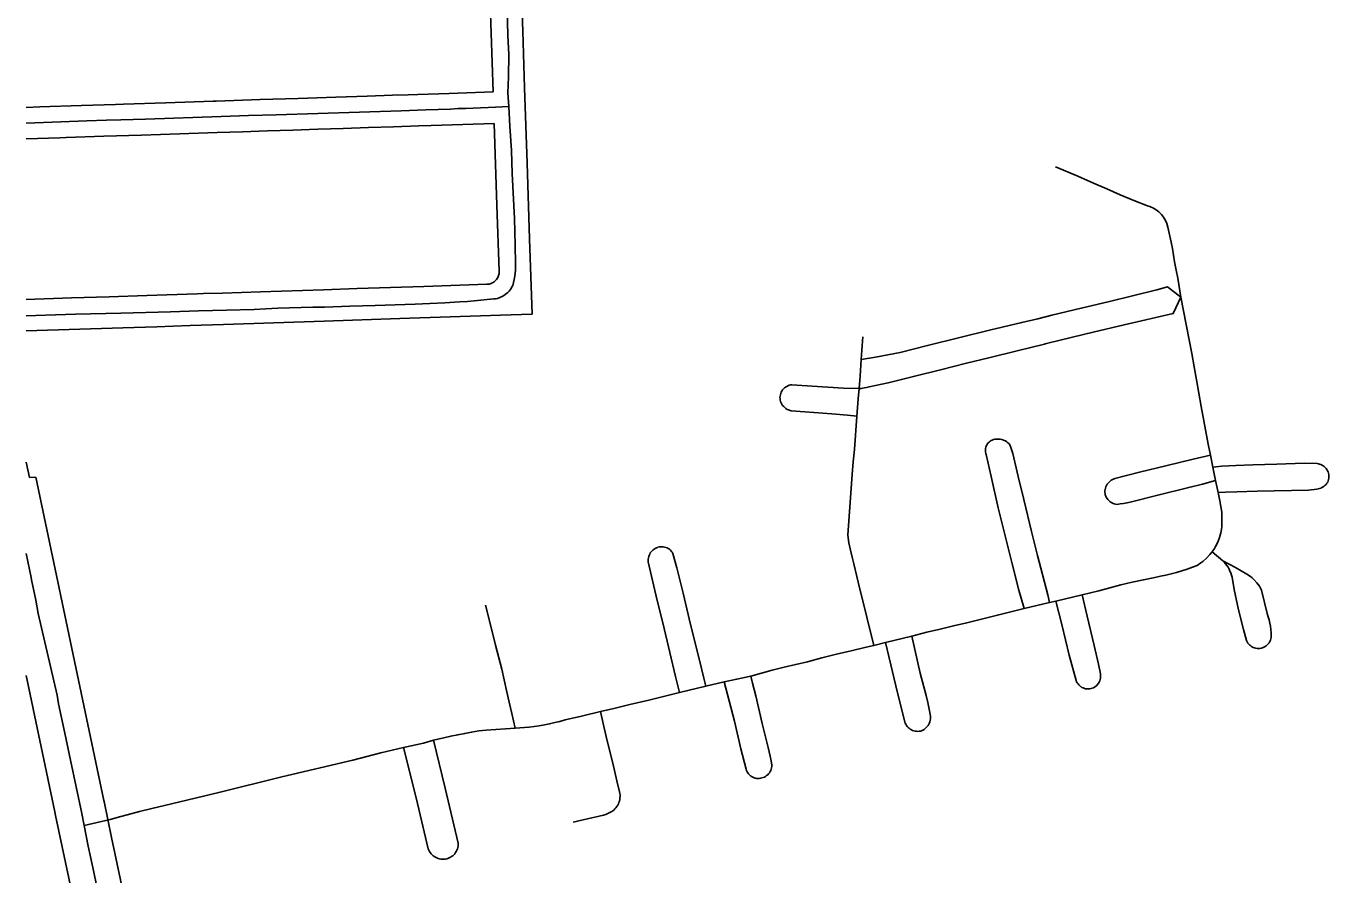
# Model space of a CAD drawing. Extents: x -2233 to 187241, y 4582 to 150524.
# Drawn here: x 86376 to 88445, y 56804 to 58152 of the extents above; entities that cross this region are included whole.
import ezdxf

# ---------------------------------------------------------------- set-up
doc = ezdxf.new("R2010")
doc.units = 0
for name, color, linetype in [('AP_X_Lights', 7, 'Continuous'), ('GE_X_CL_2000', 7, 'Continuous'), ('RW_X_Fee_RW', 7, 'Continuous')]:
    doc.layers.add(name, color=color, linetype=linetype)

msp = doc.modelspace()

# ---------------------------------------------------------------- linework, layer by layer
at = {"layer": 'AP_X_Lights'}
for p, q in [((88256.4, 57470.5), (88260.3, 57451.5)), ((88260.3, 57451.5), (88264.7, 57430.1)), ((88264.7, 57430.1), (88268.9, 57411.1)), ((88259.2, 57316.9), (88275.9, 57302.7)), ((88001.2, 57236.3), (87960.6, 57226.7)), ((88011.1, 57238.6), (88001.2, 57236.3)), ((88053.1, 57248.6), (88011.1, 57238.6)), ((87740.7, 57172.7), (87722.2, 57168.2)), ((87782.2, 57183.1), (87740.7, 57172.7)), ((87484.6, 57110.5), (87455.3, 57103.6)), ((87455.3, 57103.6), (87413.6, 57093.2))]:
    msp.add_line(p, q, dxfattribs=at)
at = {"layer": 'GE_X_CL_2000'}
for points in [[(87123.5, 58353.7), (87125.4, 58347.8), (87127.1, 58341.2), (87128.7, 58334.5), (87130, 58327.8), (87131.1, 58321.1), (87132, 58314.3), (87132.7, 58307.5), (87135.9, 58261.6), (87138.4, 58219.4), (87139.8, 58180.3), (87141.3, 58136.8), (87142.5, 58106.9), (87142, 58071.4), (87141.3, 58046), (87142.7, 58024.1)], [(87142.7, 58024.1), (87121.6, 58022.9), (87085.9, 58021.7), (87073.9, 58021.2), (87061.9, 58020.7), (87049.9, 58020.1), (87010.9, 58018.8), (86971.9, 58017.5), (86773.3, 58010.9), (86729.6, 58009.6), (86685.9, 58008.4), (86566, 58003.8), (86526.6, 58003), (86503.9, 58002.4), (86472.8, 58001.4), (86376.3, 57997.8)], [(87142.7, 58024.1), (87144.5, 57992.9), (87146.8, 57954.3), (87148.2, 57917.5), (87151.8, 57846.4), (87152.8, 57803.7), (87153.4, 57774), (87153.4, 57769.1), (87153.1, 57764.2), (87152.6, 57759.3), (87152, 57754.5), (87151.2, 57749.6), (87150.1, 57744.8), (87148.9, 57740), (87147.7, 57737.6), (87146.3, 57735.2), (87144.7, 57732.9), (87143, 57730.8), (87141.1, 57728.8), (87139, 57727), (87136.9, 57725.3), (87134.6, 57723.7), (87132.2, 57722.4), (87129.7, 57721.2), (87127.1, 57720.2), (87124.5, 57719.4), (87121.8, 57718.8), (87119, 57718.5), (87087.9, 57715.3), (87077, 57714.6)], [(88010.7, 57928.5), (88046.1, 57913.4), (88071, 57902.6), (88092.2, 57893.2), (88113.4, 57884.1), (88134.9, 57875.1), (88156.8, 57866.3), (88160.1, 57865.3), (88162.5, 57864), (88165.2, 57863), (88170.2, 57859.9), (88174.6, 57856.6), (88178.6, 57852.5), (88182, 57848.2), (88185, 57843.1), (88187.4, 57838.1), (88188.7, 57832.7), (88194.1, 57808.8), (88196.1, 57798.7), (88199.5, 57777.5), (88202.2, 57764.4), (88204.5, 57751.3), (88209.6, 57721.4)], [(88209.6, 57721.4), (88188.4, 57737.5), (88171.6, 57733.1), (88093.9, 57714), (88051.5, 57703.6), (88004.8, 57692.5), (87982.6, 57687.1)], [(87077, 57714.6), (87064.4, 57713.8), (87040.9, 57712.4), (87017.4, 57711.2), (86993.9, 57710.2), (86930.3, 57708.2), (86890.1, 57706.9), (86849.9, 57705.5), (86831.4, 57705.3), (86812.8, 57704.8), (86794.3, 57704.3), (86775.8, 57703.6), (86757.2, 57702.7), (86738.7, 57701.7), (86694.4, 57700.6), (86650, 57699.4), (86605.7, 57698.1), (86526.6, 57696), (86455, 57694.1), (86423.3, 57693.2), (86391.6, 57692.3), (86376.3, 57691.9)], [(88209.6, 57721.4), (88197.5, 57695.1), (88119.4, 57677.3), (88070.3, 57665.6), (88019.9, 57653.4), (87994.3, 57647.4), (87993, 57646.8)], [(88209.6, 57721.4), (88226.7, 57631.6), (88230.4, 57610.7), (88234.4, 57589.9), (88238.1, 57568.7), (88241.8, 57547.9), (88252.6, 57487.7), (88256.4, 57470.5)], [(87982.6, 57687.1), (87956.9, 57681.2), (87905.6, 57668.7), (87858.7, 57657.4), (87807.2, 57644.3), (87763.7, 57633.6), (87724.7, 57626), (87702.2, 57622.4)], [(87993, 57646.8), (87949.9, 57636.2), (87904.7, 57625), (87869.2, 57616.3), (87827.7, 57605.8), (87787.1, 57596), (87745, 57585.4), (87714.7, 57578.9), (87710.7, 57577.9), (87706.7, 57577.1), (87702.7, 57576.5), (87698.6, 57576.1)], [(87704.9, 57658.4), (87703.3, 57636.9), (87702.2, 57622.4)], [(87702.2, 57622.4), (87700.2, 57595.9), (87698.6, 57576.1)], [(87698.6, 57576.1), (87674.1, 57576.8), (87624.2, 57579.9), (87591.9, 57582.2), (87589.8, 57581.8), (87587.7, 57581.3), (87585.7, 57580.5), (87583.8, 57579.5), (87582, 57578.4), (87580.3, 57577.1), (87578.8, 57575.6), (87577.4, 57573.9), (87576.2, 57572.2), (87575.2, 57570.3), (87574.3, 57568.3), (87573.7, 57566.3), (87573.7, 57566.2)], [(87695.3, 57532.5), (87680.2, 57533.7), (87655.2, 57536.2), (87612.5, 57539.2), (87591.1, 57541), (87586.6, 57542.1), (87584.5, 57543.1), (87582.5, 57544.4), (87580.7, 57545.8), (87579, 57547.5), (87577.4, 57549.3), (87576.1, 57551.2), (87575, 57553.3), (87574.1, 57555.5), (87573.4, 57557.7), (87573.2, 57559.9), (87573.1, 57562), (87573.3, 57564.1), (87573.7, 57566.2)], [(87698.6, 57576.1), (87697.3, 57559.6), (87695.3, 57532.5)], [(87695.3, 57532.5), (87691.3, 57479.3), (87689.5, 57459.5), (87687.8, 57439.5), (87682.1, 57358.4), (87681, 57343.1), (87682.3, 57331), (87685.1, 57319.5), (87687.8, 57308.6), (87690.5, 57297.9), (87695.1, 57277.8), (87700, 57257.6), (87704.7, 57239.2), (87710.9, 57213.2), (87722.2, 57168.2)], [(87911, 57494.7), (87910.2, 57494.4), (87908.4, 57493.5), (87906.7, 57492.4), (87905.2, 57491.2), (87903.8, 57489.8), (87902.5, 57488.2), (87901.5, 57486.5), (87900.6, 57484.7), (87899.9, 57482.9), (87899.5, 57480.9), (87899.2, 57479), (87899.2, 57477), (87899.4, 57475), (87899.8, 57473.1), (87900.4, 57471.2), (87908.5, 57436.6), (87919.7, 57386.8), (87930.7, 57342.4), (87941.9, 57297.7), (87952.5, 57256), (87960.6, 57226.7)], [(87911, 57494.7), (87912, 57495.1), (87914, 57495.5), (87915.9, 57495.8), (87917.9, 57495.8), (87920.2, 57495.9), (87922.5, 57495.8), (87924.8, 57495.4), (87927, 57494.8), (87929.2, 57493.9), (87931.3, 57492.9), (87933.2, 57491.6), (87935, 57490.2), (87936.7, 57488.5), (87938.1, 57486.8), (87939.8, 57482.3), (87941.3, 57477.7), (87942.6, 57473.1), (87951.4, 57436.4), (87960.3, 57399.8), (87972.5, 57349.2), (87981.8, 57311.1), (87998.2, 57248.7), (88001.2, 57236.3)], [(88256.4, 57470.5), (88228.8, 57463.8), (88187.7, 57453.9), (88143.9, 57443.3), (88104.9, 57433.2), (88102.8, 57432.4), (88100.8, 57431.5), (88098.9, 57430.4), (88097.1, 57429), (88095.5, 57427.5), (88094, 57425.9), (88092.7, 57424.1), (88091.5, 57422.2), (88090.6, 57420.2), (88089.9, 57418.1), (88089.3, 57415.9), (88089, 57413.7), (88088.9, 57411.5), (88089.1, 57409.3), (88089.6, 57407.3), (88090.3, 57405.3), (88091.2, 57403.4), (88091.2, 57403.4)], [(88444.5, 57437.3), (88444.5, 57437.7), (88444.3, 57439.8), (88443.8, 57441.8), (88443.1, 57443.8), (88442.3, 57445.7), (88441.2, 57447.5), (88440, 57449.2), (88438.6, 57450.8), (88437.1, 57452.2), (88435.4, 57453.5), (88433.6, 57454.6), (88431.8, 57455.5), (88429.8, 57456.2), (88427.8, 57456.7), (88425.7, 57457.1), (88405.4, 57457.4), (88361.9, 57456.2), (88323.7, 57455.1), (88296.6, 57454), (88274.7, 57452.8), (88260.3, 57451.5)], [(88444.5, 57437.3), (88444.6, 57435.6), (88444.4, 57433.6), (88444.1, 57431.5), (88443.5, 57429.5), (88442.6, 57427.6), (88441.5, 57425.7), (88440.2, 57424), (88438.7, 57422.5), (88437.1, 57421.1), (88435.3, 57419.9), (88433.5, 57418.8), (88431.5, 57418), (88429.5, 57417.3), (88425.2, 57416.4), (88420.9, 57415.8), (88416.5, 57415.3), (88412.2, 57415), (88330.4, 57413.4), (88298.4, 57412.2), (88280.2, 57411.7), (88268.9, 57411.1)], [(88264.7, 57430.1), (88244.1, 57424.5), (88222, 57419.1), (88172.7, 57407), (88129.2, 57395.8), (88124, 57394.6), (88118.7, 57393.6), (88113.4, 57392.8), (88108, 57392.2), (88106, 57392.5), (88103.9, 57393), (88101.9, 57393.7), (88100, 57394.6), (88098.2, 57395.7), (88096.5, 57396.9), (88095, 57398.3), (88093.6, 57399.9), (88092.3, 57401.6), (88091.2, 57403.4)], [(88268.9, 57411.1), (88271.4, 57398), (88274.3, 57379.6), (88274.7, 57373.9), (88274.8, 57368.5), (88274.7, 57363.1), (88274.4, 57357.6), (88273.8, 57352.2), (88273.1, 57347.1), (88271, 57339.8), (88268.2, 57332.4), (88264.7, 57325.4), (88262.7, 57322), (88259.2, 57316.9)], [(86376.3, 57314.3), (86384.2, 57275.8), (86384.9, 57272.6), (86391.7, 57240), (86395.7, 57218.9), (86425.6, 57089), (86427.7, 57075.5), (86437.8, 57028.9), (86446.8, 56985.8), (86464.8, 56901.1), (86468.5, 56882.1)], [(87379.4, 57324), (87379.1, 57323.9), (87377.1, 57323.2), (87375.1, 57322.3), (87373.3, 57321.1), (87371.6, 57319.8), (87370, 57318.4), (87368.6, 57316.8), (87367.3, 57315), (87366.3, 57313.2), (87365.4, 57311.2), (87364.7, 57309.2), (87364.2, 57307.1), (87363.9, 57305), (87363.9, 57302.8), (87364.1, 57300.7), (87378.3, 57239.3), (87387.2, 57203.9), (87398.4, 57156.7), (87407.2, 57119), (87413.6, 57093.2)], [(87379.4, 57324), (87381.2, 57324.5), (87383.3, 57324.8), (87385.4, 57324.9), (87387.6, 57324.8), (87389.7, 57324.4), (87391.8, 57323.9), (87393.8, 57323.1), (87395.7, 57322.1), (87397.5, 57320.8), (87399.1, 57319.4), (87400.5, 57317.8), (87401.8, 57316.1), (87402.9, 57314.2), (87409.6, 57291.3), (87419.3, 57251.4), (87431, 57201.2), (87442.1, 57157.6), (87448.6, 57131.4), (87452.3, 57116.4), (87455.3, 57103.6)], [(88259.2, 57316.9), (88255.7, 57312.5), (88250.3, 57306.7), (88244.3, 57301.5), (88241.2, 57299.2), (88235.2, 57295.3), (88227.8, 57292.4), (88219.5, 57289.4), (88211.2, 57286.6), (88202.8, 57284.1), (88194.3, 57281.8), (88185.7, 57279.8), (88177.1, 57278), (88168.2, 57276.3), (88150.1, 57272.6), (88132.2, 57268.6), (88114.4, 57264.3), (88096.6, 57259.7), (88079.1, 57254.9), (88053.1, 57248.6)], [(88275.9, 57302.7), (88278.4, 57300.2), (88280.6, 57297.7), (88282.6, 57295), (88284.4, 57292.2), (88286.1, 57289.3), (88287.5, 57286.3), (88288.8, 57283.2), (88289.9, 57280), (88290.7, 57276.7), (88294.1, 57257.1), (88300.9, 57224.5), (88308.9, 57193.2), (88313.9, 57175.8), (88314.9, 57173.8), (88316, 57172), (88317.3, 57170.3), (88318.9, 57168.7), (88320.5, 57167.3), (88320.6, 57167.3)], [(88275.9, 57302.7), (88296.5, 57291.8), (88314, 57281.4), (88319.8, 57277.5), (88322.5, 57275.3), (88325.1, 57272.9), (88329.9, 57267.8), (88332.1, 57265), (88334.1, 57262.1), (88335.9, 57259.1), (88337.6, 57256), (88346.7, 57218.7), (88348.2, 57213.7), (88349.6, 57208.7), (88350.7, 57203.6), (88351.6, 57198.5), (88352.3, 57193.3), (88352.8, 57188.1), (88353.1, 57182.9), (88352.8, 57180.7), (88352.3, 57178.6), (88351.6, 57176.4), (88350.7, 57174.4), (88349.5, 57172.5), (88348.2, 57170.7), (88346.7, 57169.1), (88345, 57167.6), (88343.2, 57166.3), (88341.2, 57165.2), (88339.2, 57164.3), (88337.1, 57163.6), (88334.9, 57163.3), (88332.7, 57163.2), (88330.5, 57163.3), (88328.4, 57163.7), (88326.3, 57164.3), (88324.3, 57165.1), (88322.3, 57166.1), (88320.6, 57167.3)], [(87105.8, 57232.1), (87113.3, 57202.9), (87121.7, 57168.4), (87131.4, 57130.2), (87139, 57096.6), (87143.3, 57078), (87147.3, 57060.2), (87152.5, 57036.8)], [(88011.1, 57238.6), (88020.8, 57201.4), (88032.4, 57152.8), (88043.3, 57112.4), (88044.1, 57110.5), (88045.1, 57108.7), (88046.3, 57106.9), (88047.6, 57105.4), (88049.1, 57103.9), (88050.4, 57102.9)], [(88053.1, 57248.6), (88060.9, 57214.4), (88071.8, 57167.9), (88079, 57138.2), (88082, 57123.2), (88082.1, 57118.2), (88081.8, 57116.1), (88081.4, 57114), (88080.7, 57111.9), (88079.8, 57109.9), (88078.7, 57108.1), (88077.4, 57106.3), (88075.9, 57104.7), (88074.3, 57103.3), (88072.5, 57102), (88070.6, 57101), (88068.6, 57100.1), (88066.6, 57099.5), (88064.5, 57099.1), (88062.4, 57099), (88060.4, 57099.1), (88058.3, 57099.4), (88056.3, 57099.9), (88054.4, 57100.6), (88052.5, 57101.6), (88050.7, 57102.7), (88050.4, 57102.9)], [(87960.6, 57226.7), (87920.5, 57217), (87869.6, 57204.2), (87848.6, 57199.1), (87827.5, 57194.2), (87806, 57189.4), (87782.2, 57183.1)], [(87722.2, 57168.2), (87709.7, 57165.2), (87686.4, 57159.8), (87663.1, 57154.1), (87639.8, 57148.2), (87616.9, 57142.1), (87598.3, 57137.9), (87579.6, 57133.4), (87560.9, 57128.7), (87526.8, 57119.5)], [(87740.7, 57172.7), (87746.5, 57148.5), (87757, 57103.8), (87767.6, 57061.1), (87771.9, 57044.8), (87772.8, 57042.9), (87773.9, 57041.1), (87775.2, 57039.5), (87776.6, 57037.9), (87776.8, 57037.7)], [(87782.2, 57183.1), (87795.9, 57124.3), (87805.1, 57088.4), (87807.7, 57077.6), (87810.1, 57066.7), (87812.2, 57055.8), (87812.2, 57053.6), (87812.1, 57051.4), (87811.7, 57049.2), (87811.1, 57047), (87810.3, 57045), (87809.3, 57043), (87808.2, 57041.1), (87806.8, 57039.3), (87805.3, 57037.6), (87803.7, 57036.1), (87801.9, 57034.8), (87800, 57033.6), (87798, 57032.7), (87796, 57032.1), (87793.9, 57031.8), (87791.8, 57031.7), (87789.7, 57031.8), (87787.6, 57032.1), (87785.6, 57032.6), (87783.6, 57033.3), (87781.7, 57034.2), (87779.9, 57035.3), (87778.2, 57036.5), (87776.8, 57037.7)], [(87526.8, 57119.5), (87524.2, 57118.8), (87504.4, 57114.7), (87484.6, 57110.5)], [(87484.6, 57110.5), (87492.3, 57080.4), (87500.7, 57048), (87511.1, 57004.1), (87519.4, 56971.4), (87520.1, 56969.4), (87521, 56967.5), (87522, 56965.7), (87523.3, 56964), (87524.7, 56962.4), (87525.3, 56961.9)], [(87526.8, 57119.5), (87529.4, 57108.3), (87534.6, 57088), (87544.9, 57044.4), (87554.2, 57006.1), (87556.2, 56999.1), (87557.8, 56992.1), (87559.2, 56985), (87560.4, 56977.9), (87560.2, 56975.8), (87559.9, 56973.7), (87559.3, 56971.6), (87558.5, 56969.6), (87557.5, 56967.7), (87556.4, 56965.9), (87555.1, 56964.3), (87553.6, 56962.7), (87552, 56961.4), (87550.2, 56960.2), (87548.3, 56959.1), (87546.4, 56958.3), (87542.3, 56957.1), (87540.2, 56956.9), (87538.1, 56956.8), (87536, 56957), (87533.9, 56957.4), (87531.9, 56958), (87529.9, 56958.8), (87528.1, 56959.8), (87526.3, 56961), (87525.3, 56961.9)], [(87413.6, 57093.2), (87394.5, 57088.4), (87364.8, 57081.3), (87334.9, 57074.4), (87309.2, 57068.1), (87288, 57063)], [(87288, 57063), (87258, 57055.9), (87232, 57049.9), (87223.6, 57047.5), (87215.5, 57045.5), (87207.5, 57043.6), (87199.3, 57041.9), (87191.1, 57040.5), (87182.9, 57039.3), (87174.9, 57038.3), (87152.5, 57036.8)], [(87288, 57063), (87293.4, 57039.4), (87299.2, 57014.5), (87307.6, 56981.1), (87314, 56952.9), (87318.5, 56935.4), (87318.9, 56933), (87319.2, 56930.6), (87319.3, 56928.1), (87319.1, 56925.7), (87318.8, 56923.3), (87318.3, 56921), (87317.5, 56918.6), (87316.6, 56916.4), (87315.5, 56914.2), (87314.2, 56912.2), (87312.8, 56910.2), (87311.2, 56908.4), (87309.4, 56906.7), (87306.4, 56904.6), (87303.2, 56902.8), (87299.9, 56901.2), (87296.5, 56899.8), (87293, 56898.8), (87260.5, 56890.9), (87245, 56887.2)], [(87152.5, 57036.8), (87106.5, 57033.6), (87100.7, 57033), (87095, 57032.3), (87089.4, 57031.3), (87083.7, 57030.2), (87072.6, 57028.3), (87061.6, 57026.3), (87050.6, 57024.1), (87039.6, 57021.6), (87023, 57017.5)], [(86975.7, 57006), (86939.6, 56997.4), (86917.3, 56991.8), (86895, 56986), (86782.3, 56959.2), (86682.2, 56934.8), (86595.9, 56913.7), (86576.2, 56909.1), (86556.5, 56904.3), (86536.9, 56899.3), (86526.6, 56896.4), (86509.7, 56891.9), (86496, 56888.4), (86482.3, 56885.2), (86468.5, 56882.1)], [(87023, 57017.5), (87007, 57013.1), (86975.7, 57006)], [(86975.7, 57006), (86995.7, 56926.2), (87014.9, 56845.1), (87015.8, 56843), (87016.8, 56841), (87018, 56839.1), (87019.3, 56837.3), (87020.8, 56835.7), (87022.5, 56834.2), (87024.3, 56832.8), (87026.2, 56831.7), (87028.2, 56830.7), (87030.3, 56829.8), (87032.5, 56829.2), (87034.7, 56828.8), (87036.9, 56828.6), (87039.2, 56828.6), (87041.4, 56828.8), (87043.6, 56829.2), (87044.1, 56829.4)], [(87023, 57017.5), (87041.9, 56941.4), (87062.4, 56853.9), (87062.4, 56851.7), (87062.2, 56849.5), (87061.8, 56847.3), (87061.2, 56845.1), (87060.3, 56843), (87059.3, 56841), (87058.1, 56839.1), (87056.8, 56837.3), (87055.2, 56835.7), (87053.6, 56834.2), (87051.8, 56832.8), (87049.9, 56831.6), (87047.9, 56830.6), (87045.8, 56829.8), (87044.1, 56829.4)], [(86468.5, 56882.1), (86474.9, 56849.1), (86478.6, 56832.6), (86484.1, 56807.8), (86492.4, 56766.7), (86501.7, 56724.1), (86510.2, 56683.9), (86520, 56634.1), (86526.6, 56600.8), (86529.7, 56585.4), (86540.6, 56536.1), (86543, 56524.8), (86550.8, 56488.3), (86561.4, 56435.6), (86574.3, 56373.8), (86583.1, 56335)]]:
    msp.add_lwpolyline(points, dxfattribs=at)
at = {"layer": 'RW_X_Fee_RW'}
for p, q in [((86381.7, 57434.9), (86391.8, 57435.2)), ((86391.8, 57435.2), (86453.2, 57143.4)), ((86376.3, 57120.2), (86421.8, 56904.1))]:
    msp.add_line(p, q, dxfattribs=at)
for points in [[(87117.9, 58047.3), (87113.3, 58187.2), (87108.7, 58327.1)], [(87167.7, 58053.9), (87164.7, 58143.9), (87162.4, 58213.8), (87159.8, 58293.8), (87158.4, 58336.6)], [(86376.3, 58022.8), (86398.3, 58023.5), (86464.2, 58025.7), (86518.2, 58027.5), (86531.2, 58027.9), (86598.2, 58030.1), (86673.1, 58032.6), (86678.1, 58032.8), (86748.1, 58035.1), (86808.1, 58037), (86838, 58038), (86868, 58039), (86918, 58040.7), (86958, 58042), (86983, 58042.8), (86998, 58043.3), (87047.9, 58045), (87117.9, 58047.3)], [(87179.6, 57694.1), (87175.6, 57814), (87171.7, 57934), (87167.7, 58053.9)], [(86376.3, 57972.8), (86429.9, 57974.5), (86439.9, 57974.9), (86499.9, 57976.9), (86559.8, 57978.8), (86619.8, 57980.8), (86679.8, 57982.8), (86719.8, 57984.1), (86759.7, 57985.4), (86799.7, 57986.7), (86839.7, 57988.1), (86879.7, 57989.4), (86919.7, 57990.7), (86959.6, 57992), (86999.6, 57993.3), (87019.6, 57994), (87069.6, 57995.6), (87119.6, 57997.3)], [(87127.3, 57762.4), (87123.8, 57867.4), (87119.6, 57997.3)], [(87108, 57741.8), (87109.7, 57741.9), (87111.4, 57742.2), (87113.1, 57742.6), (87114.8, 57743.2), (87116.4, 57743.9), (87117.9, 57744.8), (87119.3, 57745.8), (87120.7, 57746.9), (87121.9, 57748.1), (87123.1, 57749.4), (87124.1, 57750.8), (87125, 57752.3), (87125.7, 57753.9), (87126.3, 57755.5), (87126.8, 57757.2), (87127.1, 57758.9), (87127.3, 57760.7), (87127.3, 57762.4)], [(86376.3, 57717.6), (86448.3, 57720), (86508.3, 57722), (86568.3, 57724), (86648.1, 57726.6), (86658.2, 57726.9), (86688.2, 57727.9), (86748.3, 57729.9), (86848.3, 57733.2), (86902.1, 57735), (87008, 57738.5), (87108, 57741.8)], [(86376.3, 57667.6), (86529.9, 57672.7), (86583.9, 57674.4), (86609.9, 57675.3), (86636.9, 57676.2), (86689.8, 57677.9), (86849.8, 57683.2), (86969.7, 57687.2), (87129.6, 57692.5), (87179.6, 57694.1)], [(86376.3, 57459.1), (86381.7, 57434.9)], [(86453.2, 57143.4), (86499.9, 56921.7), (86500.1, 56920.5)], [(86500.1, 56920.5), (86512.2, 56863), (86549.4, 56686.3)], [(86421.8, 56904.1), (86423.1, 56898.2), (86449.3, 56773.5), (86471.6, 56667.7)]]:
    msp.add_lwpolyline(points, dxfattribs=at)

doc.saveas('drawing.dxf')
